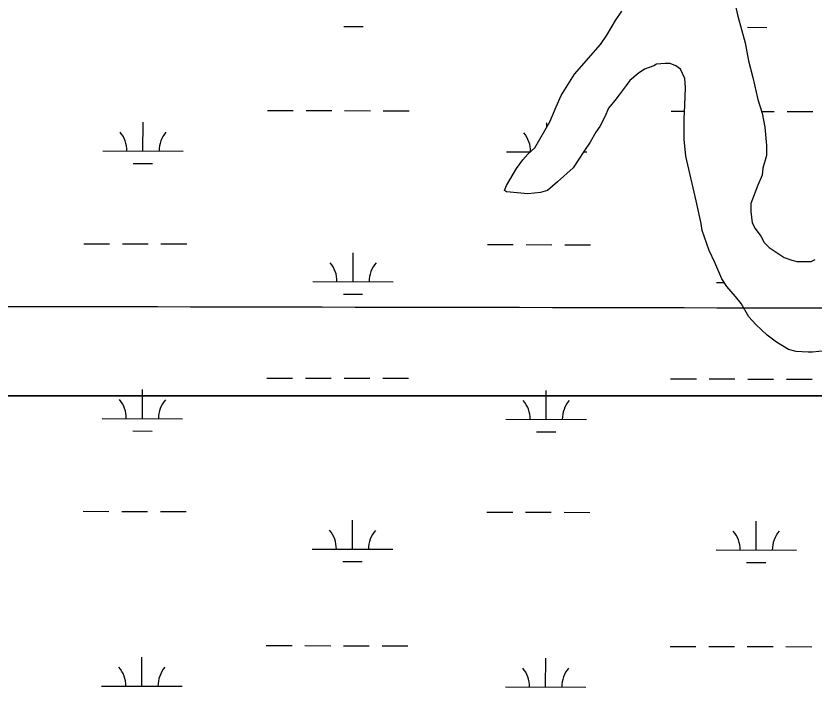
# Model space of a CAD drawing. Extents: x 3187622 to 3225504, y 800805 to 826213.
# Drawn here: x 3211691 to 3212683, y 817855 to 818689 of the extents above; entities that cross this region are included whole.
import ezdxf

# ---------------------------------------------------------------- set-up
doc = ezdxf.new("R2010")
doc.units = 0
for name, color, linetype in [('V-GRID-MAJR', 7, 'Continuous'), ('V-SITE-VEGE', 7, 'Continuous'), ('V-WETL-SWMP', 7, 'Continuous')]:
    doc.layers.add(name, color=color, linetype=linetype)

msp = doc.modelspace()

# ---------------------------------------------------------------- linework, layer by layer
at = {"layer": 'V-GRID-MAJR'}
msp.add_spline([(3191823.839, 818371.837), (3197059.682, 818359.272), (3202295.526, 818347.468), (3207531.372, 818336.426), (3212767.22, 818326.145), (3218003.0700000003, 818316.626), (3223238.92, 818307.868), (3223238.921, 818307.868)], degree=3, dxfattribs=at)
at = {"layer": 'V-SITE-VEGE'}
for p, q in [((3212583.431, 818711.045), (3212588.731, 818689.052)), ((3212436.508, 818683.6390000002), (3212444.419, 818695.0850000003)), ((3212425.965, 818665.152), (3212436.508, 818683.6390000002)), ((3212588.731, 818689.052), (3212597.56, 818655.622)), ((3212418.053, 818653.7050000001), (3212425.965, 818665.152)), ((3212385.529, 818616.721), (3212418.053, 818653.7050000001)), ((3212597.56, 818655.622), (3212601.98, 818633.627)), ((3212601.98, 818633.627), (3212607.276, 818612.512)), ((3212472.636, 818622.9550000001), (3212464.723, 818617.667)), ((3212484.072, 818627.3640000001), (3212472.636, 818622.9550000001)), ((3212487.591, 818629.1270000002), (3212484.072, 818627.3640000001)), ((3212498.148, 818630.0160000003), (3212487.591, 818629.1270000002)), ((3212504.309, 818630.0220000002), (3212498.148, 818630.0160000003)), ((3212511.352, 818627.3910000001), (3212504.309, 818630.0220000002)), ((3212517.514, 818622.9940000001), (3212511.352, 818627.3910000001)), ((3212522.802, 818611.56), (3212517.514, 818622.9940000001)), ((3212368.8340000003, 818590.3080000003), (3212385.529, 818616.721)), ((3212464.723, 818617.667), (3212454.1720000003, 818608.86)), ((3212523.693, 818600.122), (3212522.802, 818611.56)), ((3212607.276, 818612.512), (3212613.461, 818585.241)), ((3212449.7770000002, 818602.7000000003), (3212440.987, 818591.2500000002)), ((3212454.1720000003, 818608.86), (3212449.7770000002, 818602.7000000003)), ((3212440.987, 818591.2500000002), (3212435.713, 818584.207)), ((3212522.833, 818578.122), (3212523.693, 818600.122)), ((3212362.685, 818576.223), (3212368.8340000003, 818590.3080000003)), ((3212435.713, 818584.207), (3212427.804, 818574.5200000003)), ((3212613.461, 818585.241), (3212618.753, 818568.527)), ((3212354.782, 818557.7360000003), (3212362.685, 818576.223)), ((3212427.804, 818574.5200000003), (3212423.413, 818563.9580000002)), ((3212521.967, 818561.402), (3212522.833, 818578.122)), ((3212423.413, 818563.9580000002), (3212417.2630000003, 818551.631)), ((3212521.989, 818535.884), (3212521.967, 818561.402)), ((3212618.753, 818568.527), (3212622.29, 818550.931)), ((3212336.332, 818525.1630000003), (3212354.782, 818557.7360000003)), ((3212417.2630000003, 818551.631), (3212411.991, 818544.588)), ((3212622.29, 818550.931), (3212624.0700000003, 818528.055)), ((3212411.991, 818544.588), (3212404.96, 818532.263)), ((3212404.96, 818532.263), (3212397.053, 818520.817)), ((3212523.769, 818514.7670000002), (3212521.989, 818535.884)), ((3212327.54, 818517.237), (3212336.332, 818525.1630000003)), ((3212624.0700000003, 818528.055), (3212624.08, 818515.7360000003)), ((3212321.3850000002, 818510.192), (3212327.54, 818517.237)), ((3212397.053, 818520.817), (3212383.87, 818500.566)), ((3212537.015, 818459.3420000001), (3212523.769, 818514.7670000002)), ((3212624.08, 818515.7360000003), (3212619.693, 818499.8920000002)), ((3212313.474, 818499.6240000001), (3212321.3850000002, 818510.192)), ((3212301.176, 818478.497), (3212313.474, 818499.6240000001)), ((3212383.87, 818500.566), (3212364.5270000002, 818482.951)), ((3212619.693, 818499.8920000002), (3212618.823, 818491.0920000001)), ((3212364.5270000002, 818482.951), (3212352.216, 818472.384)), ((3212618.823, 818491.0920000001), (3212613.553, 818478.769)), ((3212298.54, 818472.335), (3212301.176, 818478.497)), ((3212301.182, 818470.5770000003), (3212298.54, 818472.335)), ((3212352.216, 818472.384), (3212343.42, 818469.734)), ((3212613.553, 818478.769), (3212610.043, 818469.965)), ((3212327.583, 818467.96), (3212301.182, 818470.577)), ((3212343.42, 818469.7340000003), (3212327.583, 818467.96)), ((3212610.043, 818469.965), (3212604.773, 818455.8830000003)), ((3212543.198, 818431.1900000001), (3212537.015, 818459.3420000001)), ((3212604.773, 818455.8830000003), (3212604.782, 818446.202)), ((3212604.782, 818446.202), (3212606.551, 818432.126)), ((3212606.551, 818432.126), (3212610.08, 818425.089)), ((3212544.0870000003, 818422.3920000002), (3212543.198, 818431.1900000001)), ((3212552.9080000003, 818397.763), (3212544.0870000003, 818422.3920000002)), ((3212610.08, 818425.089), (3212617.129, 818415.417)), ((3212617.129, 818415.417), (3212621.534, 818407.501)), ((3212621.534, 818407.501), (3212627.699, 818401.3470000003)), ((3212559.9590000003, 818382.808), (3212552.9080000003, 818397.763)), ((3212627.699, 818401.3470000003), (3212646.188, 818389.042)), ((3212568.778, 818362.5780000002), (3212559.9590000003, 818382.808)), ((3212646.188, 818389.042), (3212655.8710000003, 818385.5320000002)), ((3212655.8710000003, 818385.532), (3212662.031, 818383.7769999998)), ((3212662.031, 818383.7770000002), (3212679.632, 818383.7930000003)), ((3212679.632, 818383.7930000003), (3212684.907, 818386.437)), ((3212574.944, 818352.903), (3212568.778, 818362.5780000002)), ((3212585.5160000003, 818340.5950000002), (3212574.944, 818352.903)), ((3212592.561, 818331.801), (3212585.5160000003, 818340.5950000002)), ((3212602.256, 818315.089), (3212592.561, 818331.801)), ((3212611.065, 818305.4180000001), (3212602.256, 818315.089)), ((3212625.1550000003, 818292.231), (3212611.065, 818305.4180000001)), ((3212636.6010000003, 818283.443), (3212625.1550000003, 818292.231)), ((3212651.568, 818274.6550000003), (3212636.6010000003, 818283.443)), ((3212661.249, 818272.0260000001), (3212651.568, 818274.6550000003)), ((3212676.21, 818271.157), (3212661.249, 818272.0260000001)), ((3212681.489, 818271.164), (3212676.21, 818271.157)), ((3212697.325, 818272.935), (3212681.489, 818271.164))]:
    msp.add_line(p, q, dxfattribs=at)
at = {"layer": 'V-WETL-SWMP'}
for p, q in [((3212098.9117058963, 818676.1553961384), (3212122.9116549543, 818676.106513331)), ((3212600.8186405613, 818675.133118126), (3212624.81858962, 818675.0842353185)), ((3212003.8547718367, 818571.7087918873), (3212035.854703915, 818571.6436148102)), ((3212051.854669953, 818571.6110262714), (3212083.8546020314, 818571.5458491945)), ((3212099.8545680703, 818571.5132606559), (3212131.854500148, 818571.4480835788)), ((3212147.8544661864, 818571.4154950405), (3212179.8543982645, 818571.3503179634)), ((3212505.761706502, 818570.6865138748), (3212522.4460660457, 818570.6525313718)), ((3212618.142460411, 818570.4576181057), (3212633.761434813, 818570.4258055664)), ((3212649.761400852, 818570.3932170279), (3212681.7613329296, 818570.3280399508)), ((3211849.159746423, 818521.2817685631), (3211849.2330728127, 818557.2816932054)), ((3212351.129880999, 818551.2877743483), (3212351.1400074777, 818556.2594151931)), ((3211799.1598525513, 818521.3836077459), (3211899.1596402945, 818521.17992938)), ((3212301.066787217, 818520.3613297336), (3212330.9388076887, 818520.3004867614)), ((3212396.628598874, 818520.1666905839), (3212401.06657496, 818520.1576513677)), ((3211837.1283413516, 818505.8752422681), (3211861.1282904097, 818505.8263594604)), ((3211775.516785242, 818405.9995264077), (3211807.51671732, 818405.9343493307)), ((3211823.5166833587, 818405.9017607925), (3211855.5166154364, 818405.8365837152)), ((3211871.5165814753, 818405.8039951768), (3211903.516513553, 818405.7388180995)), ((3212277.423719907, 818404.9772483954), (3212309.4236519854, 818404.9120713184)), ((3212325.4236180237, 818404.8794827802), (3212357.423550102, 818404.8143057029)), ((3212373.4235161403, 818404.7817171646), (3212405.4234482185, 818404.7165400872)), ((3212110.265503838, 818358.8876188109), (3212110.338830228, 818394.8875434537)), ((3212060.2656099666, 818358.9894579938), (3212160.26539771, 818358.7857796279)), ((3212562.172544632, 818357.9671799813), (3212571.7291704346, 818357.9477151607)), ((3212098.234098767, 818343.481092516), (3212122.234047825, 818343.4322097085)), ((3212003.1771647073, 818239.0344882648), (3212035.177096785, 818238.9693111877)), ((3212051.1770628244, 818238.9367226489), (3212083.1769949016, 818238.8715455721)), ((3212099.176960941, 818238.8389570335), (3212131.1768930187, 818238.7737799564)), ((3212147.1768590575, 818238.7411914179), (3212179.1767911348, 818238.676014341)), ((3212505.0840993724, 818238.0122102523), (3212537.0840314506, 818237.9470331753)), ((3212553.083997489, 818237.9144446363), (3212585.083929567, 818237.8492675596)), ((3212601.083895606, 818237.8166790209), (3212633.0838276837, 818237.7515019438)), ((3212649.083793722, 818237.7189134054), (3212681.0837258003, 818237.6537363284)), ((3211848.539747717, 818216.8905826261), (3211848.555465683, 818224.6073895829)), ((3212350.4487639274, 818216.8902485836), (3212350.4624003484, 818223.5851115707)), ((3211848.4780594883, 818188.6002909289), (3211848.5356249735, 818216.8794345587)), ((3212350.3848999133, 818187.5780131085), (3212350.444551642, 818216.8820274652)), ((3211798.478175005, 818188.7021300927), (3211898.4779439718, 818188.498451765)), ((3212300.38501543, 818187.6798522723), (3212400.384784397, 818187.4761739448)), ((3211836.4466757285, 818173.1937867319), (3211860.4466202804, 818173.1449039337)), ((3212338.3535161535, 818172.1715089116), (3212362.353460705, 818172.1226261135)), ((3211774.835254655, 818073.3182140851), (3211806.8351807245, 818073.2530370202)), ((3211822.8351437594, 818073.220448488), (3211854.8350698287, 818073.1552714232)), ((3211870.835032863, 818073.1226828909), (3211902.8349589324, 818073.0575058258)), ((3212276.7420950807, 818072.2959362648), (3212308.7420211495, 818072.2307591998)), ((3212324.7419841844, 818072.1981706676), (3212356.7419102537, 818072.1329936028)), ((3212372.741873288, 818072.1004050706), (3212404.7417993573, 818072.0352280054)), ((3212109.583967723, 818026.2063731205), (3212109.657249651, 818062.2062461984)), ((3212611.490808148, 818025.1840953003), (3212611.5640900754, 818061.1839683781)), ((3212059.58408324, 818026.3082122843), (3212159.5838522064, 818026.1045339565)), ((3212561.490923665, 818025.285934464), (3212661.4906926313, 818025.0822561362)), ((3212097.552583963, 818010.7998689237), (3212121.552528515, 818010.7509861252)), ((3212599.459424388, 818009.7775911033), (3212623.4593689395, 818009.7287083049)), ((3212002.4957969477, 817906.3534145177), (3212034.495723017, 817906.2882374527)), ((3212050.4956860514, 817906.2556489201), (3212082.4956121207, 817906.1904718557)), ((3212098.495575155, 817906.1578833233), (3212130.495501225, 817906.0927062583)), ((3212146.4954642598, 817906.0601177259), (3212178.495390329, 817905.9949406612)), ((3212504.4026373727, 817905.3311366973), (3212536.402563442, 817905.2659596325)), ((3212552.4025264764, 817905.2333710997), (3212584.4024525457, 817905.1681940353)), ((3212600.40241558, 817905.1356055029), (3212632.40234165, 817905.070428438)), ((3212648.4023046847, 817905.0378399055), (3212680.402230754, 817904.9726628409)), ((3211847.800863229, 817855.9264638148), (3211847.8741451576, 817891.9263368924)), ((3212349.707703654, 817854.9041859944), (3212349.7809855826, 817890.904059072)), ((3211797.8009787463, 817856.0283029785), (3211897.800747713, 817855.824624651)), ((3212299.7078191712, 817855.0060251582), (3212399.707588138, 817854.8023468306))]:
    msp.add_line(p, q, dxfattribs=at)
for points in [[(3212583.432, 818711.046), (3212588.731, 818689.052), (3212597.56, 818655.622), (3212601.9790000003, 818633.627), (3212607.2770000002, 818612.513), (3212613.46, 818585.241), (3212618.754, 818568.527), (3212622.289, 818550.931), (3212624.069, 818528.054), (3212624.08, 818515.735), (3212619.694, 818499.892), (3212618.822, 818491.0920000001), (3212613.553, 818478.769), (3212610.041, 818469.966), (3212604.773, 818455.883), (3212604.782, 818446.203), (3212606.554, 818432.126), (3212610.08, 818425.089), (3212617.128, 818415.416), (3212621.534, 818407.501), (3212627.699, 818401.346), (3212646.1890000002, 818389.0430000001), (3212655.8710000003, 818385.532), (3212662.032, 818383.778), (3212679.631, 818383.7930000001), (3212684.9080000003, 818386.437)], [(3212661.25, 818272.025), (3212651.568, 818274.656), (3212636.6010000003, 818283.443), (3212625.1550000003, 818292.232), (3212611.0640000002, 818305.419), (3212602.256, 818315.09), (3212592.562, 818331.801), (3212585.515, 818340.594), (3212574.9450000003, 818352.904), (3212568.7770000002, 818362.578), (3212559.96, 818382.809), (3212552.9080000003, 818397.762), (3212544.0870000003, 818422.392), (3212543.199, 818431.191), (3212537.015, 818459.343), (3212523.768, 818514.768), (3212521.99, 818535.885), (3212521.967, 818561.403), (3212522.833, 818578.122), (3212523.693, 818600.121), (3212522.803, 818611.56), (3212517.514, 818622.9940000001), (3212511.3510000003, 818627.389), (3212504.309, 818630.022), (3212498.149, 818630.017), (3212487.591, 818629.128), (3212484.073, 818627.365), (3212472.637, 818622.9550000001), (3212464.722, 818617.669), (3212454.171, 818608.86), (3212449.776, 818602.697), (3212440.987, 818591.25), (3212435.714, 818584.206), (3212427.803, 818574.52), (3212423.412, 818563.957), (3212417.2630000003, 818551.632), (3212411.99, 818544.588), (3212404.961, 818532.263), (3212397.052, 818520.817), (3212383.87, 818500.567), (3212364.5270000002, 818482.951), (3212352.217, 818472.381), (3212343.42, 818469.734), (3212327.583, 818467.96), (3212301.182, 818470.577), (3212298.541, 818472.334), (3212301.1750000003, 818478.496), (3212313.4760000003, 818499.625), (3212321.386, 818510.192), (3212327.54, 818517.236), (3212336.332, 818525.1630000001), (3212354.7830000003, 818557.737), (3212362.686, 818576.223), (3212368.833, 818590.307), (3212385.529, 818616.72), (3212418.054, 818653.706), (3212425.964, 818665.152), (3212436.507, 818683.639), (3212444.416, 818695.086)], [(3210220.839, 818323.3640000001), (3210223.769, 818321.906), (3210254.521, 818313.184), (3210276.489, 818305.909), (3210291.139, 818298.6190000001), (3210320.431, 818288.431), (3210340.932, 818282.616), (3210376.0810000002, 818270.975), (3210396.586, 818263.697), (3210431.735, 818252.056), (3210459.56, 818243.328), (3210500.569, 818228.7710000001), (3210528.3910000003, 818221.507), (3210541.399, 818216.889), (3214456.697, 818216.889)], [(3212697.326, 818272.936), (3212681.489, 818271.1630000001), (3212676.2090000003, 818271.158), (3212661.25, 818272.025)], [(3214456.697, 818216.889), (3210541.399, 818216.889)]]:
    msp.add_lwpolyline(points, dxfattribs=at)
for centre, radius, start, end in [((3211793.9178946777, 818521.8690886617), 35.246287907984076, 359.11148072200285, 40.655139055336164), ((3211904.4035323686, 818521.6440528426), 35.24628790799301, 139.1114777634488, 180.65513609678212), ((3212295.824829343, 818520.8468106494), 35.246287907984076, 359.3019711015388, 40.65513905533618), ((3212055.0236520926, 818359.4749389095), 35.246287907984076, 359.11148072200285, 40.655139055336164), ((3212165.5092897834, 818359.2499030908), 35.24628790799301, 139.1114777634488, 180.65513609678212), ((3211793.2362175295, 818189.1876103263), 35.24628790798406, 359.1114816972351, 40.6551400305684), ((3211903.7218344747, 818188.9625745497), 35.24628790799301, 139.11147681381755, 180.65513514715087), ((3212295.1430579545, 818188.165332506), 35.24628790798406, 359.1114816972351, 40.6551400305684), ((3212405.6286749, 818187.9402967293), 35.24628790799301, 139.11147681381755, 180.65513514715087), ((3212054.3421257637, 818026.793692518), 35.24628790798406, 359.1114816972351, 40.6551400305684), ((3212164.8277427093, 818026.5686567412), 35.24628790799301, 139.11147681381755, 180.65513514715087), ((3212556.2489661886, 818025.7714146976), 35.24628790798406, 359.1114816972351, 40.6551400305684), ((3212666.7345831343, 818025.5463789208), 35.24628790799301, 139.11147681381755, 180.65513514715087), ((3211792.5590212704, 817856.5137832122), 35.24628790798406, 359.1114816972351, 40.6551400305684), ((3211903.044638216, 817856.2887474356), 35.24628790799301, 139.11147681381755, 180.65513514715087), ((3212294.4658616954, 817855.4915053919), 35.24628790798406, 359.1114816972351, 40.6551400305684), ((3212404.951478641, 817855.2664696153), 35.24628790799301, 139.11147681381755, 180.65513514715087)]:
    msp.add_arc(centre, radius, start, end, dxfattribs=at)

doc.saveas('drawing.dxf')
